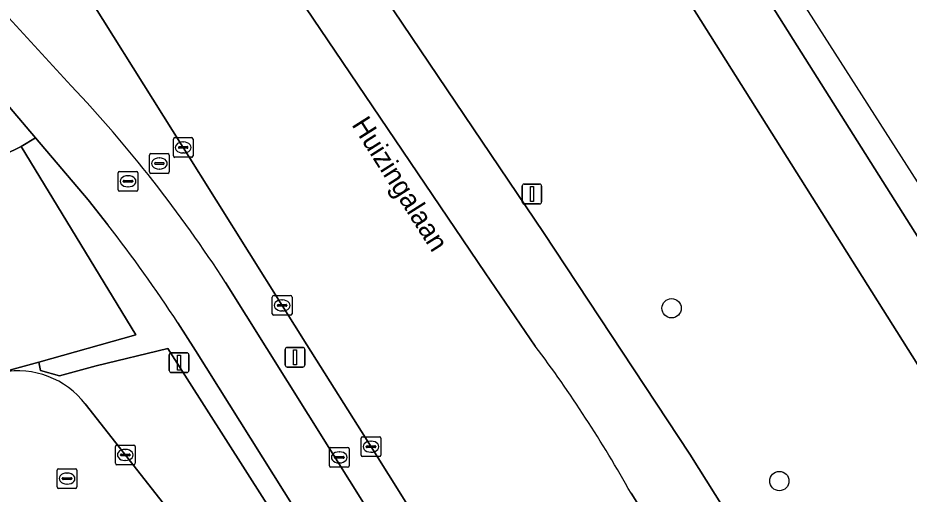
# Model space of a CAD drawing. Extents: x 159352 to 160617, y 385888 to 387323.
# Drawn here: x 160304.67 to 160349.85, y 386883.36 to 386907.5 of the extents above; entities that cross this region are included whole.
import ezdxf

# ---------------------------------------------------------------- set-up
doc = ezdxf.new("R2010")
doc.units = 0
for name, color, linetype in [('IMGEO_Berm_groen', 7, 'Continuous'), ('IMGEO_Boom', 7, 'Continuous'), ('IMGEO_Fietspad_gesloten', 7, 'Continuous'), ('IMGEO_Groenvoorziening', 7, 'Continuous'), ('IMGEO_Haag', 7, 'Continuous'), ('IMGEO_Kolk', 7, 'Continuous'), ('IMGEO_Lichtmast', 7, 'Continuous'), ('IMGEO_Openbare_ruimte_label', 7, 'Continuous'), ('IMGEO_OVBaan_gesloten', 7, 'Continuous'), ('IMGEO_Rijbaan_lokaal_open', 7, 'Continuous'), ('IMGEO_Rijbaan_regionaal_gesloten', 7, 'Continuous'), ('IMGEO_Rioolput', 7, 'Continuous'), ('IMGEO_Voetpad_open', 7, 'Continuous')]:
    doc.layers.add(name, color=color, linetype=linetype)

msp = doc.modelspace()

# ---------------------------------------------------------------- linework, layer by layer
at = {"layer": 'IMGEO_Berm_groen'}
for points in [[(160366.199, 386864.739), (160365.677, 386865.52), (160339.78, 386906.593), (160326.99, 386926.878), (160297.09, 386974.381), (160290.221, 386985.275)], [(160344.342, 386851.077), (160344.156, 386851.387), (160339.759, 386858.392), (160336.449, 386863.652), (160328.643, 386876.077), (160322.571, 386885.766), (160319.32, 386890.934), (160318.067, 386892.926), (160313.052, 386900.933), (160306.979, 386910.62), (160302.11, 386918.704), (160299.24, 386925.329), (160296.365, 386931.964), (160294.481, 386935.59), (160293.095, 386939.013), (160291.238, 386942.426), (160289.338, 386945.486), (160286.934, 386950.112), (160276.06, 386967.413), (160265.067, 386984.929)], [(160314.258, 386953.544), (160330.043, 386928.48), (160353.678, 386891.045), (160354.123, 386891.296), (160354.991, 386891.83), (160335.859, 386921.724), (160314.258, 386953.544)], [(160295.994, 386948.878), (160298.505, 386945.11), (160323.733, 386907.851), (160331.32, 386896.63), (160338.741, 386885.381), (160343.495, 386877.807), (160352.998, 386862.615), (160355.793, 386858.298)], [(160304.217, 386907.504), (160307.371, 386904.062)], [(160315.201, 386894.083), (160338.167, 386857.424)]]:
    msp.add_lwpolyline(points, dxfattribs=at)
msp.add_arc((160256.815, 386856.332), 69.528, 32.88582, 43.35303, dxfattribs=at)
at = {"layer": 'IMGEO_Boom'}
for centre in [(160337.809, 386892.782), (160343.272, 386884.025)]:
    msp.add_circle(centre, 0.489, dxfattribs=at)
at = {"layer": 'IMGEO_Fietspad_gesloten'}
for points in [[(160307.371, 386904.062), (160304.217, 386907.504)], [(160302.151, 386905.422), (160305.555, 386901.424), (160308.231, 386898.28), (160309.23, 386897.019)], [(160338.167, 386857.424), (160315.201, 386894.083)], [(160312.784, 386892.038), (160313.674, 386890.647), (160325.545, 386871.741), (160339.881, 386849.047)]]:
    msp.add_lwpolyline(points, dxfattribs=at)
for centre, radius, start, end in [((160256.815, 386856.332), 69.528, 32.88582, 43.35303), ((160247.498, 386849.214), 78.077, 33.26257, 37.754)]:
    msp.add_arc(centre, radius, start, end, dxfattribs=at)
at = {"layer": 'IMGEO_Groenvoorziening'}
for points in [[(160309.23, 386897.019), (160308.231, 386898.28), (160305.555, 386901.424), (160304.839, 386900.988), (160310.653, 386891.44), (160305.728, 386890.058), (160305.816, 386889.631), (160306.782, 386889.361), (160308.632, 386889.856), (160312.276, 386890.744), (160339.71, 386847.698), (160339.712, 386847.694), (160340.332, 386848.184)], [(160339.881, 386849.047), (160325.545, 386871.741), (160313.674, 386890.647), (160312.784, 386892.038)], [(160308.085, 386887.932), (160339.712, 386847.694), (160339.71, 386847.698), (160312.276, 386890.744), (160308.632, 386889.856)], [(160308.632, 386889.856), (160306.782, 386889.361), (160305.816, 386889.631), (160305.728, 386890.058), (160303.879, 386889.539)]]:
    msp.add_lwpolyline(points, dxfattribs=at)
for centre, radius, start, end in [((160247.498, 386849.214), 78.077, 33.26257, 37.754), ((160304.657, 386885.267), 4.343, 37.8637, 100.3152)]:
    msp.add_arc(centre, radius, start, end, dxfattribs=at)
at = {"layer": 'IMGEO_Haag'}
for points in [[(160309.23, 386897.019), (160308.231, 386898.28), (160305.555, 386901.424), (160304.839, 386900.988), (160310.653, 386891.44), (160305.728, 386890.058), (160305.816, 386889.631), (160306.782, 386889.361), (160308.632, 386889.856), (160312.276, 386890.744), (160339.71, 386847.698), (160339.712, 386847.694), (160340.332, 386848.184)], [(160325.545, 386871.741), (160313.674, 386890.647), (160312.784, 386892.038)]]:
    msp.add_lwpolyline(points, dxfattribs=at)
msp.add_arc((160247.498, 386849.214), 78.077, 33.26257, 37.754, dxfattribs=at)
at = {"layer": 'IMGEO_Kolk'}
for p, q in [((160312.551, 386900.507), (160312.551, 386901.359)), ((160312.626, 386901.433), (160313.478, 386901.433)), ((160313.039, 386901.213), (160313.064, 386901.213)), ((160313.552, 386901.359), (160313.552, 386900.507)), ((160312.81, 386900.927), (160312.81, 386900.939)), ((160313.248, 386900.89), (160312.85, 386900.89)), ((160312.853, 386900.976), (160313.251, 386900.976)), ((160313.294, 386900.939), (160313.294, 386900.927)), ((160313.478, 386900.433), (160312.626, 386900.433)), ((160313.062, 386900.653), (160313.037, 386900.653)), ((160317.566, 386892.5), (160317.566, 386893.352)), ((160317.641, 386893.426), (160318.493, 386893.426)), ((160318.054, 386893.206), (160318.079, 386893.206)), ((160318.567, 386893.352), (160318.567, 386892.5)), ((160317.825, 386892.92), (160317.825, 386892.932)), ((160318.263, 386892.883), (160317.865, 386892.883)), ((160317.868, 386892.969), (160318.266, 386892.969)), ((160318.077, 386892.646), (160318.052, 386892.646)), ((160318.309, 386892.932), (160318.309, 386892.92)), ((160318.493, 386892.426), (160317.641, 386892.426)), ((160322.145, 386886.266), (160322.997, 386886.266)), ((160309.614, 386884.923), (160309.614, 386885.775)), ((160309.689, 386885.849), (160310.541, 386885.849)), ((160310.615, 386885.775), (160310.615, 386884.923)), ((160322.07, 386885.34), (160322.07, 386886.192)), ((160322.329, 386885.76), (160322.329, 386885.772)), ((160322.372, 386885.809), (160322.77, 386885.809)), ((160322.558, 386886.046), (160322.583, 386886.046)), ((160322.813, 386885.772), (160322.813, 386885.76)), ((160323.071, 386886.192), (160323.071, 386885.34)), ((160309.873, 386885.343), (160309.873, 386885.355)), ((160309.916, 386885.392), (160310.314, 386885.392)), ((160310.102, 386885.629), (160310.127, 386885.629)), ((160310.357, 386885.355), (160310.357, 386885.343)), ((160322.767, 386885.723), (160322.369, 386885.723)), ((160322.581, 386885.486), (160322.556, 386885.486)), ((160310.311, 386885.306), (160309.913, 386885.306)), ((160310.125, 386885.069), (160310.1, 386885.069)), ((160322.997, 386885.266), (160322.145, 386885.266)), ((160310.541, 386884.849), (160309.689, 386884.849))]:
    msp.add_line(p, q, dxfattribs=at)
for points in [[(160312.551, 386900.507), (160312.551, 386901.359)], [(160312.626, 386901.433), (160313.478, 386901.433)], [(160313.552, 386901.359), (160313.552, 386900.507)], [(160313.478, 386900.433), (160312.626, 386900.433)], [(160317.566, 386892.5), (160317.566, 386893.352)], [(160317.641, 386893.426), (160318.493, 386893.426)], [(160318.567, 386893.352), (160318.567, 386892.5)], [(160318.493, 386892.426), (160317.641, 386892.426)], [(160322.145, 386886.266), (160322.997, 386886.266)], [(160309.614, 386884.923), (160309.614, 386885.775)], [(160309.689, 386885.849), (160310.541, 386885.849)], [(160310.615, 386885.775), (160310.615, 386884.923)], [(160322.07, 386885.34), (160322.07, 386886.192)], [(160323.071, 386886.192), (160323.071, 386885.34)], [(160322.997, 386885.266), (160322.145, 386885.266)], [(160310.541, 386884.849), (160309.689, 386884.849)]]:
    msp.add_lwpolyline(points, dxfattribs=at)
for centre, radius, start, end in [((160312.628, 386901.357), 0.0765, 91.552, 178.448), ((160312.628, 386901.357), 0.0765, 91.552, 178.448), ((160313.476, 386901.357), 0.0765, 1.552, 88.448), ((160313.476, 386901.357), 0.0765, 1.552, 88.448), ((160312.85, 386900.936), 0.0403, 85.8775, 175.7526), ((160312.847, 386900.926), 0.0366, 178.938, 274.7102), ((160313.251, 386900.933), 0.043, 264.8664, 352.4533), ((160313.255, 386900.938), 0.0386, 1.7309, 96.639), ((160312.628, 386900.509), 0.0765, 181.552, 268.448), ((160312.628, 386900.509), 0.0765, 181.552, 268.448), ((160313.476, 386900.509), 0.0765, 271.552, 358.448), ((160313.476, 386900.509), 0.0765, 271.552, 358.448), ((160317.643, 386893.35), 0.0765, 91.552, 178.448), ((160317.643, 386893.35), 0.0765, 91.552, 178.448), ((160318.491, 386893.35), 0.0765, 1.552, 88.448), ((160318.491, 386893.35), 0.0765, 1.552, 88.448), ((160317.865, 386892.929), 0.0403, 85.8775, 175.7526), ((160317.862, 386892.919), 0.0366, 178.938, 274.7102), ((160318.266, 386892.926), 0.043, 264.8664, 352.4533), ((160318.27, 386892.931), 0.0386, 1.7309, 96.639), ((160317.643, 386892.502), 0.0765, 181.552, 268.448), ((160317.643, 386892.502), 0.0765, 181.552, 268.448), ((160318.491, 386892.502), 0.0765, 271.552, 358.448), ((160318.491, 386892.502), 0.0765, 271.552, 358.448), ((160322.147, 386886.19), 0.0765, 91.552, 178.448), ((160322.147, 386886.19), 0.0765, 91.552, 178.448), ((160322.995, 386886.19), 0.0765, 1.552, 88.448), ((160322.995, 386886.19), 0.0765, 1.552, 88.448), ((160309.691, 386885.773), 0.0765, 91.552, 178.448), ((160309.691, 386885.773), 0.0765, 91.552, 178.448), ((160310.539, 386885.773), 0.0765, 1.552, 88.448), ((160310.539, 386885.773), 0.0765, 1.552, 88.448), ((160322.369, 386885.769), 0.0403, 85.8775, 175.7526), ((160322.366, 386885.759), 0.0366, 178.938, 274.7102), ((160322.77, 386885.766), 0.043, 264.8664, 352.4533), ((160322.774, 386885.771), 0.0386, 1.7309, 96.639), ((160309.913, 386885.352), 0.0403, 85.8775, 175.7526), ((160309.91, 386885.342), 0.0366, 178.938, 274.7102), ((160310.314, 386885.349), 0.043, 264.8664, 352.4533), ((160310.318, 386885.354), 0.0386, 1.7309, 96.639), ((160322.147, 386885.342), 0.0765, 181.552, 268.448), ((160322.147, 386885.342), 0.0765, 181.552, 268.448), ((160322.995, 386885.342), 0.0765, 271.552, 358.448), ((160322.995, 386885.342), 0.0765, 271.552, 358.448), ((160309.691, 386884.925), 0.0765, 181.552, 268.448), ((160309.691, 386884.925), 0.0765, 181.552, 268.448), ((160310.539, 386884.925), 0.0765, 271.552, 358.448), ((160310.539, 386884.925), 0.0765, 271.552, 358.448)]:
    msp.add_arc(centre, radius, start, end, dxfattribs=at)
for centre, major_axis, ratio, start_param, end_param in [((160313.038, 386900.933), (-0.387, 0.002), 0.722429, 4.712389, 7.853982), ((160313.063, 386900.933), (-0.39, 0.002), 0.717154, 1.570796, 4.712389), ((160318.053, 386892.926), (-0.387, 0.002), 0.722429, 4.712389, 7.853982), ((160318.078, 386892.926), (-0.39, 0.002), 0.717154, 1.570796, 4.712389), ((160322.557, 386885.766), (-0.387, 0.002), 0.722429, 4.712389, 7.853982), ((160322.582, 386885.766), (-0.39, 0.002), 0.717154, 1.570796, 4.712389), ((160310.101, 386885.349), (-0.387, 0.002), 0.722429, 4.712389, 7.853982), ((160310.126, 386885.349), (-0.39, 0.002), 0.717154, 1.570796, 4.712389)]:
    msp.add_ellipse(centre, major_axis=major_axis, ratio=ratio, start_param=start_param, end_param=end_param, dxfattribs=at)
at = {"layer": 'IMGEO_Lichtmast'}
for p, q in [((160330.231, 386898.174), (160330.231, 386898.974)), ((160330.231, 386898.974), (160330.231, 386898.174)), ((160330.331, 386899.074), (160331.121, 386899.074)), ((160331.121, 386899.074), (160330.331, 386899.074)), ((160331.221, 386898.974), (160331.221, 386898.174)), ((160331.221, 386898.174), (160331.221, 386898.974)), ((160331.121, 386898.074), (160330.331, 386898.074)), ((160330.331, 386898.074), (160331.121, 386898.074)), ((160318.322, 386890.798), (160319.112, 386890.798)), ((160319.112, 386890.798), (160318.322, 386890.798)), ((160312.346, 386889.626), (160312.346, 386890.426)), ((160312.346, 386890.426), (160312.346, 386889.626)), ((160312.446, 386890.526), (160313.236, 386890.526)), ((160313.236, 386890.526), (160312.446, 386890.526)), ((160313.336, 386890.426), (160313.336, 386889.626)), ((160313.336, 386889.626), (160313.336, 386890.426)), ((160318.222, 386889.898), (160318.222, 386890.698)), ((160318.222, 386890.698), (160318.222, 386889.898)), ((160319.212, 386890.698), (160319.212, 386889.898)), ((160319.212, 386889.898), (160319.212, 386890.698)), ((160313.236, 386889.526), (160312.446, 386889.526)), ((160312.446, 386889.526), (160313.236, 386889.526)), ((160319.112, 386889.798), (160318.322, 386889.798)), ((160318.322, 386889.798), (160319.112, 386889.798))]:
    msp.add_line(p, q, dxfattribs=at)
for points in [[(160330.651, 386898.949), (160330.801, 386898.949), (160330.801, 386898.199), (160330.651, 386898.199), (160330.651, 386898.949)], [(160312.766, 386890.401), (160312.916, 386890.401), (160312.916, 386889.651), (160312.766, 386889.651), (160312.766, 386890.401)], [(160318.642, 386890.673), (160318.792, 386890.673), (160318.792, 386889.923), (160318.642, 386889.923), (160318.642, 386890.673)]]:
    msp.add_lwpolyline(points, dxfattribs=at)
for centre, start, end in [((160330.331, 386898.974), 90, 180), ((160330.331, 386898.974), 90, 180), ((160331.121, 386898.974), 0, 90), ((160331.121, 386898.974), 360, 90), ((160330.331, 386898.174), 180, 270), ((160330.331, 386898.174), 180, 270), ((160331.121, 386898.174), 270, 0), ((160331.121, 386898.174), 270, 0), ((160318.322, 386890.698), 90, 180), ((160318.322, 386890.698), 90, 180), ((160319.112, 386890.698), 0, 90), ((160319.112, 386890.698), 360, 90), ((160312.446, 386890.426), 90, 180), ((160312.446, 386890.426), 90, 180), ((160313.236, 386890.426), 0, 90), ((160313.236, 386890.426), 360, 90), ((160318.322, 386889.898), 180, 270), ((160318.322, 386889.898), 180, 270), ((160319.112, 386889.898), 270, 0), ((160319.112, 386889.898), 270, 0), ((160312.446, 386889.626), 180, 270), ((160312.446, 386889.626), 180, 270), ((160313.236, 386889.626), 270, 0), ((160313.236, 386889.626), 270, 0)]:
    msp.add_arc(centre, 0.1, start, end, dxfattribs=at)
at = {"layer": 'IMGEO_OVBaan_gesloten'}
for points in [[(160169.143, 387150.659), (160133.251, 387207.891), (160089.964, 387276.862), (160074.769, 387300.977), (160072.922, 387303.876), (160070.064, 387302.083), (160071.697, 387299.486), (160087.296, 387274.72), (160087.318, 387274.685), (160127.975, 387209.886), (160130.381, 387206.055), (160130.274, 387205.979), (160166.004, 387148.947), (160216.284, 387068.925), (160257.803, 387002.881), (160262.089, 386996.041), (160264.619, 386991.885), (160290.584, 386950.642), (160291.841, 386948.664), (160292.971, 386946.889), (160295.557, 386943.025), (160320.751, 386905.815), (160328.357, 386894.581), (160330.901, 386890.869)], [(160290.221, 386985.275), (160297.09, 386974.381), (160326.99, 386926.878), (160339.78, 386906.593), (160365.677, 386865.52), (160366.199, 386864.739), (160368.047, 386861.824), (160369.607, 386859.372), (160371.698, 386855.987), (160382.46, 386838.592), (160382.74, 386838.138), (160384.027, 386836.053), (160386.885, 386837.909), (160374.594, 386857.979), (160372.611, 386861.144), (160371.049, 386863.667), (160369.432, 386866.206), (160369.421, 386866.223), (160353.678, 386891.045), (160330.043, 386928.48), (160314.258, 386953.544)], [(160335.753, 386883.409), (160347.652, 386864.416), (160349.946, 386860.703), (160352.998, 386862.615), (160343.495, 386877.807), (160338.741, 386885.381), (160331.32, 386896.63), (160323.733, 386907.851), (160298.505, 386945.11), (160295.994, 386948.878)]]:
    msp.add_lwpolyline(points, dxfattribs=at)
msp.add_arc((160275.743, 386849.686), 68.836, 29.33391, 36.74621, dxfattribs=at)
at = {"layer": 'IMGEO_Rijbaan_lokaal_open'}
msp.add_lwpolyline([(160340.093, 386847.21), (160339.712, 386847.694), (160308.085, 386887.932)], dxfattribs=at)
msp.add_arc((160304.657, 386885.267), 4.343, 37.8637, 100.3152, dxfattribs=at)
at = {"layer": 'IMGEO_Rijbaan_regionaal_gesloten'}
for points in [[(160330.901, 386890.869), (160328.357, 386894.581), (160320.751, 386905.815), (160295.557, 386943.025), (160292.971, 386946.889), (160291.841, 386948.664), (160290.584, 386950.642), (160264.619, 386991.885), (160262.089, 386996.041), (160257.803, 387002.881), (160216.284, 387068.925), (160166.004, 387148.947), (160130.274, 387205.979), (160129.989, 387205.796), (160128.804, 387206.753)], [(160265.067, 386984.929), (160276.06, 386967.413), (160286.934, 386950.112), (160289.338, 386945.486), (160291.238, 386942.426), (160293.095, 386939.013), (160294.481, 386935.59), (160296.365, 386931.964), (160299.24, 386925.329), (160302.11, 386918.704), (160306.979, 386910.62), (160313.052, 386900.933), (160318.067, 386892.926), (160319.32, 386890.934), (160322.571, 386885.766), (160328.643, 386876.077), (160336.449, 386863.652), (160339.759, 386858.392), (160344.156, 386851.387), (160344.342, 386851.077), (160352.443, 386856.909), (160349.946, 386860.703), (160347.652, 386864.416), (160335.753, 386883.409)]]:
    msp.add_lwpolyline(points, dxfattribs=at)
msp.add_arc((160275.743, 386849.686), 68.836, 29.33391, 36.74621, dxfattribs=at)
at = {"layer": 'IMGEO_Rioolput'}
for p, q in [((160311.343, 386899.694), (160311.343, 386900.546)), ((160311.418, 386900.62), (160312.27, 386900.62)), ((160311.831, 386900.4), (160311.856, 386900.4)), ((160312.344, 386900.546), (160312.344, 386899.694)), ((160311.602, 386900.114), (160311.602, 386900.126)), ((160312.04, 386900.077), (160311.642, 386900.077)), ((160311.645, 386900.163), (160312.043, 386900.163)), ((160311.854, 386899.84), (160311.829, 386899.84)), ((160312.086, 386900.126), (160312.086, 386900.114)), ((160309.754, 386898.792), (160309.754, 386899.644)), ((160309.829, 386899.718), (160310.681, 386899.718)), ((160310.242, 386899.498), (160310.267, 386899.498)), ((160310.755, 386899.644), (160310.755, 386898.792)), ((160312.27, 386899.62), (160311.418, 386899.62)), ((160310.013, 386899.212), (160310.013, 386899.224)), ((160310.451, 386899.175), (160310.053, 386899.175)), ((160310.056, 386899.261), (160310.454, 386899.261)), ((160310.265, 386898.938), (160310.24, 386898.938)), ((160310.497, 386899.224), (160310.497, 386899.212)), ((160310.681, 386898.718), (160309.829, 386898.718)), ((160320.461, 386884.798), (160320.461, 386885.65)), ((160320.536, 386885.724), (160321.388, 386885.724)), ((160320.949, 386885.504), (160320.974, 386885.504)), ((160321.462, 386885.65), (160321.462, 386884.798)), ((160320.72, 386885.218), (160320.72, 386885.23)), ((160321.158, 386885.181), (160320.76, 386885.181)), ((160320.763, 386885.267), (160321.161, 386885.267)), ((160320.972, 386884.944), (160320.947, 386884.944)), ((160321.204, 386885.23), (160321.204, 386885.218)), ((160306.662, 386883.724), (160306.662, 386884.576)), ((160306.737, 386884.65), (160307.589, 386884.65)), ((160307.15, 386884.43), (160307.175, 386884.43)), ((160307.663, 386884.576), (160307.663, 386883.724)), ((160321.388, 386884.724), (160320.536, 386884.724)), ((160306.921, 386884.144), (160306.921, 386884.156)), ((160307.359, 386884.107), (160306.961, 386884.107)), ((160306.964, 386884.193), (160307.362, 386884.193)), ((160307.405, 386884.156), (160307.405, 386884.144)), ((160307.589, 386883.65), (160306.737, 386883.65)), ((160307.173, 386883.87), (160307.148, 386883.87))]:
    msp.add_line(p, q, dxfattribs=at)
for points in [[(160311.343, 386899.694), (160311.343, 386900.546)], [(160311.418, 386900.62), (160312.27, 386900.62)], [(160312.344, 386900.546), (160312.344, 386899.694)], [(160309.754, 386898.792), (160309.754, 386899.644)], [(160309.829, 386899.718), (160310.681, 386899.718)], [(160310.755, 386899.644), (160310.755, 386898.792)], [(160312.27, 386899.62), (160311.418, 386899.62)], [(160310.681, 386898.718), (160309.829, 386898.718)], [(160320.461, 386884.798), (160320.461, 386885.65)], [(160320.536, 386885.724), (160321.388, 386885.724)], [(160321.462, 386885.65), (160321.462, 386884.798)], [(160306.662, 386883.724), (160306.662, 386884.576)], [(160306.737, 386884.65), (160307.589, 386884.65)], [(160307.663, 386884.576), (160307.663, 386883.724)], [(160321.388, 386884.724), (160320.536, 386884.724)], [(160307.589, 386883.65), (160306.737, 386883.65)]]:
    msp.add_lwpolyline(points, dxfattribs=at)
for centre, radius, start, end in [((160311.42, 386900.544), 0.0765, 91.552, 178.448), ((160311.42, 386900.544), 0.0765, 91.552, 178.448), ((160312.268, 386900.544), 0.0765, 1.552, 88.448), ((160312.268, 386900.544), 0.0765, 1.552, 88.448), ((160311.642, 386900.123), 0.0403, 85.8775, 175.7526), ((160311.639, 386900.113), 0.0366, 178.938, 274.7102), ((160312.043, 386900.12), 0.043, 264.8664, 352.4533), ((160312.047, 386900.125), 0.0386, 1.7309, 96.639), ((160309.831, 386899.642), 0.0765, 91.552, 178.448), ((160309.831, 386899.642), 0.0765, 91.552, 178.448), ((160310.679, 386899.642), 0.0765, 1.552, 88.448), ((160310.679, 386899.642), 0.0765, 1.552, 88.448), ((160311.42, 386899.696), 0.0765, 181.552, 268.448), ((160311.42, 386899.696), 0.0765, 181.552, 268.448), ((160312.268, 386899.696), 0.0765, 271.552, 358.448), ((160312.268, 386899.696), 0.0765, 271.552, 358.448), ((160310.053, 386899.221), 0.0403, 85.8775, 175.7526), ((160310.05, 386899.211), 0.0366, 178.938, 274.7102), ((160310.454, 386899.218), 0.043, 264.8664, 352.4533), ((160310.458, 386899.223), 0.0386, 1.7309, 96.639), ((160309.831, 386898.794), 0.0765, 181.552, 268.448), ((160309.831, 386898.794), 0.0765, 181.552, 268.448), ((160310.679, 386898.794), 0.0765, 271.552, 358.448), ((160310.679, 386898.794), 0.0765, 271.552, 358.448), ((160320.538, 386885.648), 0.0765, 91.552, 178.448), ((160320.538, 386885.648), 0.0765, 91.552, 178.448), ((160321.386, 386885.648), 0.0765, 1.552, 88.448), ((160321.386, 386885.648), 0.0765, 1.552, 88.448), ((160320.76, 386885.227), 0.0403, 85.8775, 175.7526), ((160320.757, 386885.217), 0.0366, 178.938, 274.7102), ((160321.161, 386885.224), 0.043, 264.8664, 352.4533), ((160321.165, 386885.229), 0.0386, 1.7309, 96.639), ((160306.739, 386884.574), 0.0765, 91.552, 178.448), ((160306.739, 386884.574), 0.0765, 91.552, 178.448), ((160307.587, 386884.574), 0.0765, 1.552, 88.448), ((160307.587, 386884.574), 0.0765, 1.552, 88.448), ((160320.538, 386884.8), 0.0765, 181.552, 268.448), ((160320.538, 386884.8), 0.0765, 181.552, 268.448), ((160321.386, 386884.8), 0.0765, 271.552, 358.448), ((160321.386, 386884.8), 0.0765, 271.552, 358.448), ((160306.961, 386884.153), 0.0403, 85.8775, 175.7526), ((160306.958, 386884.143), 0.0366, 178.938, 274.7102), ((160307.362, 386884.15), 0.043, 264.8664, 352.4533), ((160307.366, 386884.155), 0.0386, 1.7309, 96.639), ((160306.739, 386883.726), 0.0765, 181.552, 268.448), ((160306.739, 386883.726), 0.0765, 181.552, 268.448), ((160307.587, 386883.726), 0.0765, 271.552, 358.448), ((160307.587, 386883.726), 0.0765, 271.552, 358.448)]:
    msp.add_arc(centre, radius, start, end, dxfattribs=at)
for centre, major_axis, ratio, start_param, end_param in [((160311.83, 386900.12), (-0.387, 0.002), 0.722429, 4.712389, 7.853982), ((160311.855, 386900.12), (-0.39, 0.002), 0.717154, 1.570796, 4.712389), ((160310.241, 386899.218), (-0.387, 0.002), 0.722429, 4.712389, 7.853982), ((160310.266, 386899.218), (-0.39, 0.002), 0.717154, 1.570796, 4.712389), ((160320.948, 386885.224), (-0.387, 0.002), 0.722429, 4.712389, 7.853982), ((160320.973, 386885.224), (-0.39, 0.002), 0.717154, 1.570796, 4.712389), ((160307.149, 386884.15), (-0.387, 0.002), 0.722429, 4.712389, 7.853982), ((160307.174, 386884.15), (-0.39, 0.002), 0.717154, 1.570796, 4.712389)]:
    msp.add_ellipse(centre, major_axis=major_axis, ratio=ratio, start_param=start_param, end_param=end_param, dxfattribs=at)
at = {"layer": 'IMGEO_Voetpad_open'}
for points in [[(160302.374, 386900.23), (160302.195, 386899.696), (160304.839, 386900.988), (160305.555, 386901.424), (160302.151, 386905.422)], [(160303.581, 386889.455), (160303.879, 386889.539), (160305.728, 386890.058), (160310.653, 386891.44), (160304.839, 386900.988), (160302.195, 386899.696), (160293.293, 386893.366), (160291.628, 386892.163), (160292.371, 386891.114), (160292.745, 386890.586), (160289.46, 386888.314), (160286.555, 386886.305), (160280.084, 386881.83), (160271.611, 386894.082), (160269.299, 386897.447), (160267.952, 386899.366), (160266.758, 386898.529)]]:
    msp.add_lwpolyline(points, dxfattribs=at)

# ---------------------------------------------------------------- texts
at = {"layer": 'IMGEO_Openbare_ruimte_label'}
msp.add_text('Huizingalaan', height=1, rotation=302.3394, dxfattribs=at).set_placement((160321.565, 386902.092))

doc.saveas('drawing.dxf')
